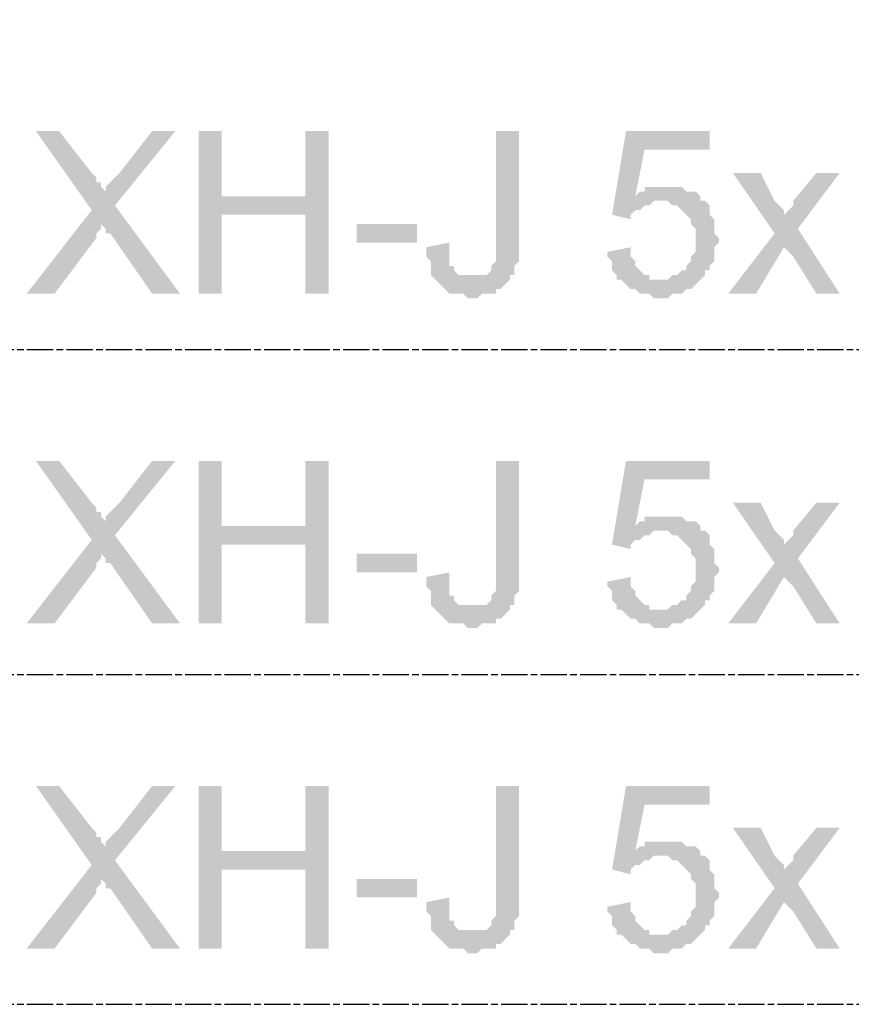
# Model space of a CAD drawing. Header units: millimetres. Extents: x -523 to 1404227, y -783705 to 1038705.
# Tile 318 of 508: x 511317 to 512075, y 228145 to 229043. Entities that reach past the tile are written whole.
import ezdxf

# ---------------------------------------------------------------- set-up
doc = ezdxf.new("R2010")
doc.units = ezdxf.units.MM
doc.linetypes.add('ACAD_ISO08W100', pattern=[36, 24, -3, 6, -3])
doc.layers.add('!!ELEKTRYKA', color=7, linetype='Continuous')

msp = doc.modelspace()

# ---------------------------------------------------------------- hatches: boundary and pattern name
at = {"layer": '!!ELEKTRYKA', "linetype": 'ACAD_ISO08W100'}
for points in [[(511352.78, 228941.13), (511331.62, 228941.13), (511382.42, 228869.16), (511390.89, 228856.46), (511395.12, 228852.23), (511395.12, 228847.99), (511399.35, 228847.99), (511437.45, 228792.96), (511462.85, 228792.96), (511403.59, 228873.39), (511395.12, 228886.1), (511395.12, 228886.1), (511390.89, 228890.33), (511390.89, 228894.56), (511386.65, 228894.56), (511386.65, 228898.8), (511382.42, 228903.03)], [(511458.62, 228941.13), (511437.45, 228941.13), (511407.82, 228903.03), (511403.59, 228898.8), (511399.35, 228894.56), (511399.35, 228894.56), (511395.12, 228890.33), (511395.12, 228886.1), (511403.59, 228873.39)], [(511500.95, 228941.13), (511479.79, 228941.13), (511479.79, 228792.96), (511500.95, 228792.96), (511500.95, 228864.93), (511577.16, 228864.93), (511500.95, 228881.86)], [(511598.32, 228941.13), (511577.16, 228941.13), (511577.16, 228881.86), (511500.95, 228881.86), (511577.16, 228864.93), (511577.16, 228792.96), (511598.32, 228792.96)], [(511771.9, 228941.13), (511750.73, 228941.13), (511750.73, 228822.59), (511750.73, 228822.59), (511746.49, 228818.36), (511746.49, 228814.13), (511742.26, 228809.89), (511742.26, 228809.89), (511738.03, 228809.89), (511733.79, 228809.89), (511729.56, 228809.89), (511763.43, 228809.89), (511767.66, 228809.89), (511767.66, 228809.89), (511767.66, 228814.13), (511767.66, 228818.36), (511771.9, 228822.59), (511771.9, 228826.83), (511771.9, 228831.06), (511771.9, 228835.29), (511771.9, 228839.53)], [(511945.47, 228941.13), (511869.26, 228941.13), (511856.56, 228864.93), (511873.5, 228860.69), (511873.5, 228864.93), (511877.73, 228869.16), (511881.96, 228869.16), (511886.2, 228873.39), (511886.2, 228873.39), (511886.2, 228873.39), (511890.43, 228873.39), (511894.66, 228877.63), (511898.9, 228877.63), (511937, 228877.63), (511937, 228881.86), (511877.73, 228881.86), (511886.2, 228924.2), (511945.47, 228924.2)], [(511992.03, 228903.03), (511966.63, 228903.03), (512004.73, 228847.99), (512013.2, 228835.29), (512021.67, 228826.83), (512042.84, 228792.96), (512064, 228792.96), (512025.9, 228852.23), (512013.2, 228864.93), (512013.2, 228864.93), (512013.2, 228869.16), (512008.97, 228873.39), (512004.73, 228877.63)], [(512064, 228903.03), (512042.84, 228903.03), (512021.67, 228877.63), (512021.67, 228873.39), (512017.43, 228869.16), (512017.43, 228869.16), (512013.2, 228864.93), (512025.9, 228852.23)], [(511907.37, 228890.33), (511886.2, 228890.33), (511886.2, 228886.1), (511881.96, 228886.1), (511877.73, 228881.86), (511937, 228881.86), (511932.77, 228886.1), (511928.53, 228886.1), (511924.3, 228886.1), (511920.07, 228890.33), (511915.83, 228890.33), (511915.83, 228890.33), (511911.6, 228890.33)], [(511382.42, 228869.16), (511323.15, 228792.96), (511348.55, 228792.96), (511386.65, 228843.76), (511386.65, 228843.76), (511386.65, 228847.99), (511390.89, 228852.23), (511390.89, 228856.46)], [(511937, 228877.63), (511898.9, 228877.63), (511907.37, 228877.63), (511911.6, 228873.39), (511915.83, 228873.39), (511915.83, 228873.39), (511920.07, 228869.16), (511924.3, 228864.93), (511924.3, 228864.93), (511928.53, 228860.69), (511928.53, 228860.69), (511928.53, 228856.46), (511932.77, 228852.23), (511932.77, 228847.99), (511932.77, 228843.76), (511932.77, 228843.76), (511932.77, 228839.53), (511932.77, 228835.29), (511932.77, 228831.06), (511928.53, 228826.83), (511928.53, 228822.59), (511924.3, 228818.36), (511924.3, 228814.13), (511924.3, 228814.13), (511920.07, 228814.13), (511915.83, 228809.89), (511911.6, 228809.89), (511907.37, 228805.66), (511903.13, 228805.66), (511898.9, 228805.66), (511937, 228805.66), (511941.23, 228809.89), (511941.23, 228809.89), (511941.23, 228814.13), (511945.47, 228814.13), (511945.47, 228818.36), (511949.7, 228822.59), (511949.7, 228826.83), (511949.7, 228831.06), (511949.7, 228835.29), (511953.93, 228839.53), (511953.93, 228843.76), (511953.93, 228843.76), (511949.7, 228847.99), (511949.7, 228852.23), (511949.7, 228856.46), (511949.7, 228860.69), (511945.47, 228864.93), (511945.47, 228869.16), (511945.47, 228873.39), (511941.23, 228877.63)], [(511708.39, 228839.53), (511687.23, 228835.29), (511687.23, 228826.83), (511691.46, 228822.59), (511691.46, 228818.36), (511691.46, 228814.13), (511691.46, 228809.89), (511695.69, 228805.66), (511695.69, 228805.66), (511699.93, 228801.43), (511699.93, 228801.43), (511704.16, 228797.19), (511704.16, 228797.19), (511708.39, 228792.96), (511712.63, 228792.96), (511716.86, 228792.96), (511721.09, 228792.96), (511725.33, 228788.73), (511729.56, 228788.73), (511733.79, 228788.73), (511738.03, 228792.96), (511742.26, 228792.96), (511746.49, 228792.96), (511750.73, 228792.96), (511750.73, 228797.19), (511754.96, 228797.19), (511754.96, 228797.19), (511759.19, 228801.43), (511763.43, 228805.66), (511763.43, 228809.89), (511729.56, 228809.89), (511729.56, 228809.89), (511725.33, 228809.89), (511721.09, 228809.89), (511716.86, 228809.89), (511712.63, 228814.13), (511712.63, 228814.13), (511712.63, 228818.36), (511708.39, 228818.36), (511708.39, 228822.59), (511708.39, 228826.83), (511708.39, 228831.06)], [(511873.5, 228835.29), (511852.33, 228831.06), (511852.33, 228831.06), (511852.33, 228826.83), (511856.56, 228822.59), (511856.56, 228818.36), (511856.56, 228814.13), (511860.8, 228809.89), (511860.8, 228805.66), (511865.03, 228805.66), (511869.26, 228801.43), (511869.26, 228801.43), (511873.5, 228797.19), (511877.73, 228797.19), (511881.96, 228792.96), (511881.96, 228792.96), (511886.2, 228792.96), (511890.43, 228792.96), (511894.66, 228788.73), (511898.9, 228788.73), (511903.13, 228788.73), (511907.37, 228788.73), (511911.6, 228792.96), (511915.83, 228792.96), (511915.83, 228792.96), (511920.07, 228792.96), (511924.3, 228797.19), (511928.53, 228797.19), (511932.77, 228801.43), (511932.77, 228801.43), (511937, 228805.66), (511898.9, 228805.66), (511898.9, 228805.66), (511894.66, 228805.66), (511890.43, 228805.66), (511890.43, 228809.89), (511886.2, 228809.89), (511881.96, 228814.13), (511881.96, 228814.13), (511877.73, 228818.36), (511877.73, 228822.59), (511873.5, 228826.83), (511873.5, 228831.06)], [(511352.78, 228640.56), (511331.62, 228640.56), (511382.42, 228568.59), (511390.89, 228555.89), (511395.12, 228551.65), (511395.12, 228547.42), (511399.35, 228547.42), (511437.45, 228492.39), (511462.85, 228492.39), (511403.59, 228572.82), (511395.12, 228585.52), (511395.12, 228585.52), (511390.89, 228589.75), (511390.89, 228593.99), (511386.65, 228593.99), (511386.65, 228598.22), (511382.42, 228602.45)], [(511458.62, 228640.56), (511437.45, 228640.56), (511407.82, 228602.45), (511403.59, 228598.22), (511399.35, 228593.99), (511399.35, 228593.99), (511395.12, 228589.75), (511395.12, 228585.52), (511403.59, 228572.82)], [(511500.95, 228640.56), (511479.79, 228640.56), (511479.79, 228492.39), (511500.95, 228492.39), (511500.95, 228564.35), (511577.16, 228564.35), (511500.95, 228581.29)], [(511598.32, 228640.56), (511577.16, 228640.56), (511577.16, 228581.29), (511500.95, 228581.29), (511577.16, 228564.35), (511577.16, 228492.39), (511598.32, 228492.39)], [(511771.9, 228640.56), (511750.73, 228640.56), (511750.73, 228522.02), (511750.73, 228522.02), (511746.49, 228517.79), (511746.49, 228513.55), (511742.26, 228509.32), (511742.26, 228509.32), (511738.03, 228509.32), (511733.79, 228509.32), (511729.56, 228509.32), (511763.43, 228509.32), (511767.66, 228509.32), (511767.66, 228509.32), (511767.66, 228513.55), (511767.66, 228517.79), (511771.9, 228522.02), (511771.9, 228526.25), (511771.9, 228530.49), (511771.9, 228534.72), (511771.9, 228538.95)], [(511945.47, 228640.56), (511869.26, 228640.56), (511856.56, 228564.35), (511873.5, 228560.12), (511873.5, 228564.35), (511877.73, 228568.59), (511881.96, 228568.59), (511886.2, 228572.82), (511886.2, 228572.82), (511886.2, 228572.82), (511890.43, 228572.82), (511894.66, 228577.05), (511898.9, 228577.05), (511937, 228577.05), (511937, 228581.29), (511877.73, 228581.29), (511886.2, 228623.62), (511945.47, 228623.62)], [(511992.03, 228602.45), (511966.63, 228602.45), (512004.73, 228547.42), (512013.2, 228534.72), (512021.67, 228526.25), (512042.84, 228492.39), (512064, 228492.39), (512025.9, 228551.65), (512013.2, 228564.35), (512013.2, 228564.35), (512013.2, 228568.59), (512008.97, 228572.82), (512004.73, 228577.05)], [(512064, 228602.45), (512042.84, 228602.45), (512021.67, 228577.05), (512021.67, 228572.82), (512017.43, 228568.59), (512017.43, 228568.59), (512013.2, 228564.35), (512025.9, 228551.65)], [(511907.37, 228589.75), (511886.2, 228589.75), (511886.2, 228585.52), (511881.96, 228585.52), (511877.73, 228581.29), (511937, 228581.29), (511932.77, 228585.52), (511928.53, 228585.52), (511924.3, 228585.52), (511920.07, 228589.75), (511915.83, 228589.75), (511915.83, 228589.75), (511911.6, 228589.75)], [(511937, 228577.05), (511898.9, 228577.05), (511907.37, 228577.05), (511911.6, 228572.82), (511915.83, 228572.82), (511915.83, 228572.82), (511920.07, 228568.59), (511924.3, 228564.35), (511924.3, 228564.35), (511928.53, 228560.12), (511928.53, 228560.12), (511928.53, 228555.89), (511932.77, 228551.65), (511932.77, 228547.42), (511932.77, 228543.19), (511932.77, 228543.19), (511932.77, 228538.95), (511932.77, 228534.72), (511932.77, 228530.49), (511928.53, 228526.25), (511928.53, 228522.02), (511924.3, 228517.79), (511924.3, 228513.55), (511924.3, 228513.55), (511920.07, 228513.55), (511915.83, 228509.32), (511911.6, 228509.32), (511907.37, 228505.09), (511903.13, 228505.09), (511898.9, 228505.09), (511937, 228505.09), (511941.23, 228509.32), (511941.23, 228509.32), (511941.23, 228513.55), (511945.47, 228513.55), (511945.47, 228517.79), (511949.7, 228522.02), (511949.7, 228526.25), (511949.7, 228530.49), (511949.7, 228534.72), (511953.93, 228538.95), (511953.93, 228543.19), (511953.93, 228543.19), (511949.7, 228547.42), (511949.7, 228551.65), (511949.7, 228555.89), (511949.7, 228560.12), (511945.47, 228564.35), (511945.47, 228568.59), (511945.47, 228572.82), (511941.23, 228577.05)], [(511382.42, 228568.59), (511323.15, 228492.39), (511348.55, 228492.39), (511386.65, 228543.19), (511386.65, 228543.19), (511386.65, 228547.42), (511390.89, 228551.65), (511390.89, 228555.89)], [(511708.39, 228538.95), (511687.23, 228534.72), (511687.23, 228526.25), (511691.46, 228522.02), (511691.46, 228517.79), (511691.46, 228513.55), (511691.46, 228509.32), (511695.69, 228505.09), (511695.69, 228505.09), (511699.93, 228500.85), (511699.93, 228500.85), (511704.16, 228496.62), (511704.16, 228496.62), (511708.39, 228492.39), (511712.63, 228492.39), (511716.86, 228492.39), (511721.09, 228492.39), (511725.33, 228488.15), (511729.56, 228488.15), (511733.79, 228488.15), (511738.03, 228492.39), (511742.26, 228492.39), (511746.49, 228492.39), (511750.73, 228492.39), (511750.73, 228496.62), (511754.96, 228496.62), (511754.96, 228496.62), (511759.19, 228500.85), (511763.43, 228505.09), (511763.43, 228509.32), (511729.56, 228509.32), (511729.56, 228509.32), (511725.33, 228509.32), (511721.09, 228509.32), (511716.86, 228509.32), (511712.63, 228513.55), (511712.63, 228513.55), (511712.63, 228517.79), (511708.39, 228517.79), (511708.39, 228522.02), (511708.39, 228526.25), (511708.39, 228530.49)], [(511873.5, 228534.72), (511852.33, 228530.49), (511852.33, 228530.49), (511852.33, 228526.25), (511856.56, 228522.02), (511856.56, 228517.79), (511856.56, 228513.55), (511860.8, 228509.32), (511860.8, 228505.09), (511865.03, 228505.09), (511869.26, 228500.85), (511869.26, 228500.85), (511873.5, 228496.62), (511877.73, 228496.62), (511881.96, 228492.39), (511881.96, 228492.39), (511886.2, 228492.39), (511890.43, 228492.39), (511894.66, 228488.15), (511898.9, 228488.15), (511903.13, 228488.15), (511907.37, 228488.15), (511911.6, 228492.39), (511915.83, 228492.39), (511915.83, 228492.39), (511920.07, 228492.39), (511924.3, 228496.62), (511928.53, 228496.62), (511932.77, 228500.85), (511932.77, 228500.85), (511937, 228505.09), (511898.9, 228505.09), (511898.9, 228505.09), (511894.66, 228505.09), (511890.43, 228505.09), (511890.43, 228509.32), (511886.2, 228509.32), (511881.96, 228513.55), (511881.96, 228513.55), (511877.73, 228517.79), (511877.73, 228522.02), (511873.5, 228526.25), (511873.5, 228530.49)], [(511352.78, 228344.21), (511331.62, 228344.21), (511382.42, 228272.25), (511390.89, 228259.55), (511395.12, 228255.31), (511395.12, 228251.08), (511399.35, 228251.08), (511437.45, 228196.04), (511462.85, 228196.04), (511403.59, 228276.48), (511395.12, 228289.18), (511395.12, 228289.18), (511390.89, 228293.41), (511390.89, 228297.65), (511386.65, 228297.65), (511386.65, 228301.88), (511382.42, 228306.11)], [(511458.62, 228344.21), (511437.45, 228344.21), (511407.82, 228306.11), (511403.59, 228301.88), (511399.35, 228297.65), (511399.35, 228297.65), (511395.12, 228293.41), (511395.12, 228289.18), (511403.59, 228276.48)], [(511500.95, 228344.21), (511479.79, 228344.21), (511479.79, 228196.04), (511500.95, 228196.04), (511500.95, 228268.01), (511577.16, 228268.01), (511500.95, 228284.95)], [(511598.32, 228344.21), (511577.16, 228344.21), (511577.16, 228284.95), (511500.95, 228284.95), (511577.16, 228268.01), (511577.16, 228196.04), (511598.32, 228196.04)], [(511771.9, 228344.21), (511750.73, 228344.21), (511750.73, 228225.68), (511750.73, 228225.68), (511746.49, 228221.44), (511746.49, 228217.21), (511742.26, 228212.98), (511742.26, 228212.98), (511738.03, 228212.98), (511733.79, 228212.98), (511729.56, 228212.98), (511763.43, 228212.98), (511767.66, 228212.98), (511767.66, 228212.98), (511767.66, 228217.21), (511767.66, 228221.44), (511771.9, 228225.68), (511771.9, 228229.91), (511771.9, 228234.15), (511771.9, 228238.38), (511771.9, 228242.61)], [(511945.47, 228344.21), (511869.26, 228344.21), (511856.56, 228268.01), (511873.5, 228263.78), (511873.5, 228268.01), (511877.73, 228272.25), (511881.96, 228272.25), (511886.2, 228276.48), (511886.2, 228276.48), (511886.2, 228276.48), (511890.43, 228276.48), (511894.66, 228280.71), (511898.9, 228280.71), (511937, 228280.71), (511937, 228284.95), (511877.73, 228284.95), (511886.2, 228327.28), (511945.47, 228327.28)], [(511992.03, 228306.11), (511966.63, 228306.11), (512004.73, 228251.08), (512013.2, 228238.38), (512021.67, 228229.91), (512042.84, 228196.04), (512064, 228196.04), (512025.9, 228255.31), (512013.2, 228268.01), (512013.2, 228268.01), (512013.2, 228272.25), (512008.97, 228276.48), (512004.73, 228280.71)], [(512064, 228306.11), (512042.84, 228306.11), (512021.67, 228280.71), (512021.67, 228276.48), (512017.43, 228272.25), (512017.43, 228272.25), (512013.2, 228268.01), (512025.9, 228255.31)], [(511907.37, 228293.41), (511886.2, 228293.41), (511886.2, 228289.18), (511881.96, 228289.18), (511877.73, 228284.95), (511937, 228284.95), (511932.77, 228289.18), (511928.53, 228289.18), (511924.3, 228289.18), (511920.07, 228293.41), (511915.83, 228293.41), (511915.83, 228293.41), (511911.6, 228293.41)], [(511937, 228280.71), (511898.9, 228280.71), (511907.37, 228280.71), (511911.6, 228276.48), (511915.83, 228276.48), (511915.83, 228276.48), (511920.07, 228272.25), (511924.3, 228268.01), (511924.3, 228268.01), (511928.53, 228263.78), (511928.53, 228263.78), (511928.53, 228259.55), (511932.77, 228255.31), (511932.77, 228251.08), (511932.77, 228246.85), (511932.77, 228246.85), (511932.77, 228242.61), (511932.77, 228238.38), (511932.77, 228234.15), (511928.53, 228229.91), (511928.53, 228225.68), (511924.3, 228221.44), (511924.3, 228217.21), (511924.3, 228217.21), (511920.07, 228217.21), (511915.83, 228212.98), (511911.6, 228212.98), (511907.37, 228208.74), (511903.13, 228208.74), (511898.9, 228208.74), (511937, 228208.74), (511941.23, 228212.98), (511941.23, 228212.98), (511941.23, 228217.21), (511945.47, 228217.21), (511945.47, 228221.44), (511949.7, 228225.68), (511949.7, 228229.91), (511949.7, 228234.15), (511949.7, 228238.38), (511953.93, 228242.61), (511953.93, 228246.85), (511953.93, 228246.85), (511949.7, 228251.08), (511949.7, 228255.31), (511949.7, 228259.55), (511949.7, 228263.78), (511945.47, 228268.01), (511945.47, 228272.25), (511945.47, 228276.48), (511941.23, 228280.71)], [(511382.42, 228272.25), (511323.15, 228196.04), (511348.55, 228196.04), (511386.65, 228246.85), (511386.65, 228246.85), (511386.65, 228251.08), (511390.89, 228255.31), (511390.89, 228259.55)], [(511708.39, 228242.61), (511687.23, 228238.38), (511687.23, 228229.91), (511691.46, 228225.68), (511691.46, 228221.44), (511691.46, 228217.21), (511691.46, 228212.98), (511695.69, 228208.74), (511695.69, 228208.74), (511699.93, 228204.51), (511699.93, 228204.51), (511704.16, 228200.28), (511704.16, 228200.28), (511708.39, 228196.04), (511712.63, 228196.04), (511716.86, 228196.04), (511721.09, 228196.04), (511725.33, 228191.81), (511729.56, 228191.81), (511733.79, 228191.81), (511738.03, 228196.04), (511742.26, 228196.04), (511746.49, 228196.04), (511750.73, 228196.04), (511750.73, 228200.28), (511754.96, 228200.28), (511754.96, 228200.28), (511759.19, 228204.51), (511763.43, 228208.74), (511763.43, 228212.98), (511729.56, 228212.98), (511729.56, 228212.98), (511725.33, 228212.98), (511721.09, 228212.98), (511716.86, 228212.98), (511712.63, 228217.21), (511712.63, 228217.21), (511712.63, 228221.44), (511708.39, 228221.44), (511708.39, 228225.68), (511708.39, 228229.91), (511708.39, 228234.15)], [(511873.5, 228238.38), (511852.33, 228234.15), (511852.33, 228234.15), (511852.33, 228229.91), (511856.56, 228225.68), (511856.56, 228221.44), (511856.56, 228217.21), (511860.8, 228212.98), (511860.8, 228208.74), (511865.03, 228208.74), (511869.26, 228204.51), (511869.26, 228204.51), (511873.5, 228200.28), (511877.73, 228200.28), (511881.96, 228196.04), (511881.96, 228196.04), (511886.2, 228196.04), (511890.43, 228196.04), (511894.66, 228191.81), (511898.9, 228191.81), (511903.13, 228191.81), (511907.37, 228191.81), (511911.6, 228196.04), (511915.83, 228196.04), (511915.83, 228196.04), (511920.07, 228196.04), (511924.3, 228200.28), (511928.53, 228200.28), (511932.77, 228204.51), (511932.77, 228204.51), (511937, 228208.74), (511898.9, 228208.74), (511898.9, 228208.74), (511894.66, 228208.74), (511890.43, 228208.74), (511890.43, 228212.98), (511886.2, 228212.98), (511881.96, 228217.21), (511881.96, 228217.21), (511877.73, 228221.44), (511877.73, 228225.68), (511873.5, 228229.91), (511873.5, 228234.15)]]:
    msp.add_hatch(color=14, dxfattribs=at).paths.add_polyline_path(points)

# ---------------------------------------------------------------- linework, layer by layer
at = {"layer": '!!ELEKTRYKA', "color": 14, "linetype": 'ACAD_ISO08W100', "lineweight": -3}
for points in [[(510675.43, 228742.16), (512876.82, 228742.16), (512876.82, 229042.73)], [(510675.43, 228445.82), (512876.82, 228445.82), (512876.82, 228742.16)], [(510675.43, 228145.24), (512876.82, 228145.24), (512876.82, 228445.82)]]:
    msp.add_lwpolyline(points, dxfattribs=at)
for points in [[(511623.72, 228839.53), (511623.72, 228856.46), (511678.76, 228839.53), (511678.76, 228856.46)], [(512004.73, 228847.99), (511962.4, 228792.96), (512013.2, 228835.29), (511987.8, 228792.96)], [(511623.72, 228538.95), (511623.72, 228555.89), (511678.76, 228538.95), (511678.76, 228555.89)], [(512004.73, 228547.42), (511962.4, 228492.39), (512013.2, 228534.72), (511987.8, 228492.39)], [(511623.72, 228242.61), (511623.72, 228259.55), (511678.76, 228242.61), (511678.76, 228259.55)], [(512004.73, 228251.08), (511962.4, 228196.04), (512013.2, 228238.38), (511987.8, 228196.04)]]:
    msp.add_solid(points, dxfattribs=at)

doc.saveas('drawing.dxf')
